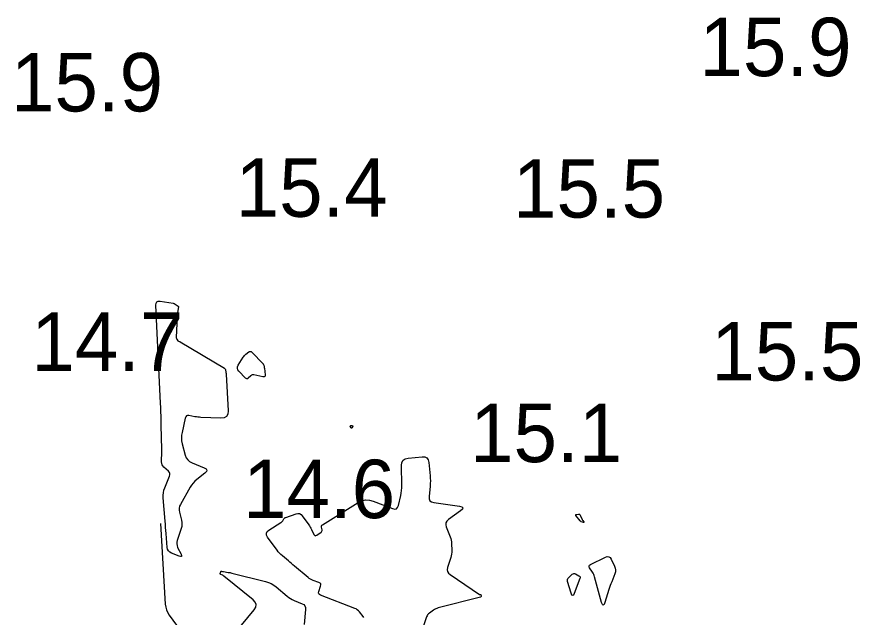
# Model space of a CAD drawing. Extents: x 3040093 to 3056816, y 408076 to 509144.
# Drawn here: x 3044649.9 to 3044722, y 434950.3 to 435001.7 of the extents above; entities that cross this region are included whole.
import ezdxf

# ---------------------------------------------------------------- set-up
doc = ezdxf.new("R2010")
doc.units = 0
doc.layers.add('V-CHAN-CONT-EL15', color=7, linetype='Continuous')
doc.layers.add('V-TOPO-SOUN-0810', color=7, linetype='Continuous')

msp = doc.modelspace()

# ---------------------------------------------------------------- linework, layer by layer
at = {"layer": 'V-CHAN-CONT-EL15'}
for points in [[(3044664.394, 434963.96), (3044664.521, 434963.774), (3044664.69, 434963.624), (3044664.9, 434963.511), (3044665.937, 434963.087), (3044666.094, 434962.996), (3044666.157, 434962.893), (3044666.126, 434962.775), (3044666, 434962.645), (3044665.308, 434962.096), (3044665.142, 434961.952), (3044664.993, 434961.794), (3044664.86, 434961.623), (3044664.743, 434961.438), (3044663.902, 434959.963), (3044663.83, 434959.804), (3044663.791, 434959.641), (3044663.785, 434959.473), (3044663.814, 434959.301), (3044663.994, 434958.603), (3044664.026, 434958.428), (3044664.033, 434958.255), (3044664.014, 434958.083), (3044663.97, 434957.912), (3044663.626, 434956.888), (3044663.59, 434956.735), (3044663.584, 434956.584), (3044663.609, 434956.435), (3044663.665, 434956.289), (3044663.951, 434955.705), (3044663.995, 434955.586), (3044663.983, 434955.517), (3044663.916, 434955.5), (3044663.793, 434955.535), (3044663.126, 434955.802), (3044662.983, 434955.881), (3044662.877, 434955.986), (3044662.808, 434956.119), (3044662.775, 434956.278), (3044662.679, 434957.483), (3044662.658, 434957.741), (3044662.637, 434958), (3044662.616, 434958.258), (3044662.595, 434958.517), (3044662.428, 434960.525), (3044662.423, 434960.745), (3044662.443, 434960.962), (3044662.489, 434961.175), (3044662.561, 434961.383), (3044662.97, 434962.377), (3044663.002, 434962.495), (3044662.996, 434962.606), (3044662.954, 434962.707), (3044662.874, 434962.801), (3044662.482, 434963.157), (3044662.396, 434963.252), (3044662.335, 434963.357), (3044662.299, 434963.473), (3044662.289, 434963.601), (3044662.299, 434964.503), (3044662.301, 434964.698), (3044662.301, 434964.893), (3044662.299, 434965.087), (3044662.296, 434965.282), (3044662.256, 434967.14), (3044662.247, 434967.514), (3044662.235, 434967.888), (3044662.221, 434968.263), (3044662.204, 434968.637), (3044661.803, 434977.013), (3044661.819, 434977.185), (3044661.888, 434977.299), (3044662.008, 434977.354), (3044662.18, 434977.352), (3044663.289, 434977.175), (3044663.329, 434977.166), (3044663.367, 434977.153), (3044663.403, 434977.135), (3044663.438, 434977.112), (3044663.616, 434976.978), (3044663.627, 434976.97), (3044663.638, 434976.962), (3044663.65, 434976.955), (3044663.661, 434976.947), (3044663.708, 434976.918), (3044663.718, 434976.91), (3044663.724, 434976.9), (3044663.728, 434976.889), (3044663.727, 434976.876), (3044663.663, 434976.391), (3044663.652, 434976.305), (3044663.644, 434976.22), (3044663.637, 434976.134), (3044663.632, 434976.048), (3044663.545, 434974.243), (3044663.546, 434974.209), (3044663.552, 434974.176), (3044663.565, 434974.146), (3044663.583, 434974.117), (3044663.687, 434973.976), (3044663.698, 434973.963), (3044663.712, 434973.952), (3044663.726, 434973.943), (3044663.743, 434973.937), (3044663.812, 434973.915), (3044663.829, 434973.909), (3044663.845, 434973.902), (3044663.861, 434973.894), (3044663.877, 434973.885), (3044667.662, 434971.613), (3044667.698, 434971.586), (3044667.727, 434971.553), (3044667.746, 434971.515), (3044667.758, 434971.471), (3044667.788, 434971.284), (3044667.795, 434971.238), (3044667.801, 434971.191), (3044667.805, 434971.144), (3044667.809, 434971.097), (3044667.99, 434967.96), (3044667.966, 434967.674), (3044667.854, 434967.474), (3044667.656, 434967.36), (3044667.37, 434967.332), (3044665.655, 434967.409), (3044665.526, 434967.417), (3044665.397, 434967.429), (3044665.269, 434967.447), (3044665.141, 434967.468), (3044664.631, 434967.564), (3044664.516, 434967.569), (3044664.426, 434967.537), (3044664.36, 434967.467), (3044664.319, 434967.359), (3044664.038, 434966.123), (3044663.997, 434965.879), (3044663.987, 434965.636), (3044664.006, 434965.394), (3044664.055, 434965.151), (3044664.31, 434964.184)], [(3044671.144, 434970.973), (3044671.112, 434970.916), (3044671.052, 434970.89), (3044670.963, 434970.895), (3044670.189, 434971.056), (3044670.114, 434971.063), (3044670.044, 434971.053), (3044669.979, 434971.025), (3044669.919, 434970.98), (3044669.688, 434970.763), (3044669.631, 434970.723), (3044669.574, 434970.711), (3044669.519, 434970.726), (3044669.464, 434970.77), (3044668.904, 434971.362), (3044668.817, 434971.482), (3044668.78, 434971.607), (3044668.791, 434971.738), (3044668.852, 434971.873), (3044669.279, 434972.567), (3044669.325, 434972.635), (3044669.377, 434972.698), (3044669.434, 434972.756), (3044669.497, 434972.809), (3044669.758, 434973.011), (3044669.822, 434973.048), (3044669.885, 434973.057), (3044669.945, 434973.039), (3044670.003, 434972.994), (3044670.969, 434971.999), (3044670.99, 434971.974), (3044671.008, 434971.947), (3044671.021, 434971.918), (3044671.03, 434971.887), (3044671.06, 434971.758), (3044671.067, 434971.726), (3044671.073, 434971.693), (3044671.078, 434971.661), (3044671.082, 434971.628), (3044671.146, 434971.062)], [(3044678.536, 434966.721), (3044678.547, 434966.72), (3044678.557, 434966.718), (3044678.568, 434966.714), (3044678.625, 434966.685), (3044678.635, 434966.677), (3044678.641, 434966.668), (3044678.641, 434966.658), (3044678.637, 434966.646), (3044678.566, 434966.512), (3044678.551, 434966.491), (3044678.536, 434966.484), (3044678.52, 434966.489), (3044678.502, 434966.507), (3044678.408, 434966.638), (3044678.404, 434966.646), (3044678.403, 434966.653), (3044678.406, 434966.66), (3044678.412, 434966.666), (3044678.442, 434966.691), (3044678.45, 434966.696), (3044678.458, 434966.701), (3044678.467, 434966.705), (3044678.476, 434966.707), (3044678.525, 434966.719)], [(3044698.178, 434958.477), (3044698.167, 434958.482), (3044698.158, 434958.488), (3044698.149, 434958.495), (3044698.116, 434958.527), (3044698.108, 434958.535), (3044698.1, 434958.544), (3044698.092, 434958.552), (3044698.085, 434958.561), (3044697.727, 434959.016), (3044697.707, 434959.05), (3044697.707, 434959.077), (3044697.725, 434959.095), (3044697.764, 434959.105), (3044697.956, 434959.13), (3044698.001, 434959.13), (3044698.038, 434959.117), (3044698.068, 434959.092), (3044698.091, 434959.054), (3044698.253, 434958.684), (3044698.267, 434958.654), (3044698.282, 434958.626), (3044698.299, 434958.598), (3044698.317, 434958.572), (3044698.393, 434958.466), (3044698.406, 434958.444), (3044698.406, 434958.431), (3044698.394, 434958.426), (3044698.369, 434958.429), (3044698.188, 434958.474)], [(3044701.091, 434954.508), (3044701.115, 434954.35), (3044701.104, 434954.19), (3044701.058, 434954.029), (3044700.79, 434953.347), (3044700.726, 434953.179), (3044700.665, 434953.009), (3044700.607, 434952.839), (3044700.551, 434952.668), (3044700.209, 434951.572), (3044700.135, 434951.392), (3044700.064, 434951.333), (3044699.994, 434951.395), (3044699.927, 434951.577), (3044699.328, 434953.768), (3044699.295, 434953.874), (3044699.254, 434953.975), (3044699.204, 434954.074), (3044699.147, 434954.168), (3044698.901, 434954.539), (3044698.86, 434954.626), (3044698.859, 434954.702), (3044698.898, 434954.768), (3044698.978, 434954.822), (3044700.265, 434955.449), (3044700.411, 434955.496), (3044700.537, 434955.485), (3044700.643, 434955.416), (3044700.729, 434955.289), (3044701.032, 434954.664)], [(3044697.479, 434954.025), (3044697.546, 434954.046), (3044697.615, 434954.043), (3044697.688, 434954.015), (3044697.985, 434953.854), (3044698.046, 434953.809), (3044698.081, 434953.754), (3044698.09, 434953.69), (3044698.073, 434953.616), (3044697.586, 434952.345), (3044697.513, 434952.2), (3044697.444, 434952.154), (3044697.378, 434952.205), (3044697.316, 434952.355), (3044697.01, 434953.356), (3044696.994, 434953.449), (3044697.003, 434953.535), (3044697.038, 434953.613), (3044697.099, 434953.685), (3044697.416, 434953.98)]]:
    msp.add_lwpolyline(points, close=True, dxfattribs=at)
for points in [[(3044679.586, 434950.274), (3044679.523, 434950.376), (3044679.205, 434950.774), (3044679.12, 434950.867), (3044679.026, 434950.947), (3044678.921, 434951.013), (3044678.807, 434951.065), (3044675.879, 434952.19), (3044675.784, 434952.242), (3044675.729, 434952.312), (3044675.711, 434952.401), (3044675.733, 434952.506), (3044675.895, 434952.965), (3044675.916, 434953.071), (3044675.898, 434953.158), (3044675.842, 434953.227), (3044675.747, 434953.277), (3044675.252, 434953.454), (3044675.134, 434953.502), (3044675.021, 434953.56), (3044674.915, 434953.628), (3044674.814, 434953.706), (3044673.658, 434954.684), (3044673.529, 434954.793), (3044673.4, 434954.902), (3044673.271, 434955.012), (3044673.142, 434955.121), (3044672.627, 434955.558), (3044672.502, 434955.671), (3044672.384, 434955.791), (3044672.274, 434955.917), (3044672.171, 434956.051), (3044671.358, 434957.173), (3044671.268, 434957.344), (3044671.257, 434957.499), (3044671.325, 434957.639), (3044671.472, 434957.764), (3044672.502, 434958.413), (3044672.544, 434958.443), (3044672.583, 434958.476), (3044672.617, 434958.514), (3044672.647, 434958.556), (3044672.759, 434958.731), (3044672.79, 434958.772), (3044672.826, 434958.805), (3044672.867, 434958.833), (3044672.914, 434958.853), (3044673.797, 434959.162), (3044673.953, 434959.195), (3044674.093, 434959.178), (3044674.218, 434959.111), (3044674.327, 434958.995), (3044674.89, 434958.212), (3044674.954, 434958.119), (3044675.012, 434958.024), (3044675.067, 434957.926), (3044675.117, 434957.826), (3044675.32, 434957.391), (3044675.366, 434957.321), (3044675.421, 434957.287), (3044675.486, 434957.289), (3044675.561, 434957.326), (3044675.938, 434957.589), (3044675.981, 434957.628), (3044676.008, 434957.673), (3044676.02, 434957.725), (3044676.015, 434957.782), (3044675.967, 434958.026), (3044675.963, 434958.084), (3044675.976, 434958.134), (3044676.004, 434958.178), (3044676.049, 434958.214), (3044679.091, 434960.116), (3044679.406, 434960.27), (3044679.729, 434960.342), (3044680.06, 434960.332), (3044680.398, 434960.24), (3044682.045, 434959.602), (3044682.229, 434959.56), (3044682.375, 434959.591), (3044682.481, 434959.694), (3044682.548, 434959.871), (3044682.739, 434960.724), (3044682.78, 434960.938), (3044682.809, 434961.153), (3044682.825, 434961.369), (3044682.829, 434961.587), (3044682.809, 434963.292), (3044682.842, 434963.548), (3044682.948, 434963.739), (3044683.127, 434963.865), (3044683.379, 434963.924), (3044684.582, 434964.035), (3044684.815, 434964.023), (3044684.989, 434963.94), (3044685.103, 434963.784), (3044685.156, 434963.556), (3044685.257, 434962.42), (3044685.272, 434962.197), (3044685.276, 434961.973), (3044685.269, 434961.75), (3044685.252, 434961.526), (3044685.162, 434960.633), (3044685.17, 434960.434), (3044685.239, 434960.282), (3044685.369, 434960.179), (3044685.561, 434960.123), (3044687.765, 434959.806), (3044687.979, 434959.751), (3044688.067, 434959.665), (3044688.028, 434959.548), (3044687.863, 434959.401), (3044686.82, 434958.659), (3044686.685, 434958.533), (3044686.61, 434958.389), (3044686.595, 434958.227), (3044686.639, 434958.048), (3044686.974, 434957.2), (3044687.023, 434957.058), (3044687.06, 434956.913), (3044687.083, 434956.766), (3044687.093, 434956.617), (3044687.11, 434956.012), (3044687.108, 434955.862), (3044687.093, 434955.714), (3044687.065, 434955.567), (3044687.025, 434955.422), (3044686.746, 434954.558), (3044686.713, 434954.376), (3044686.737, 434954.214), (3044686.818, 434954.072), (3044686.958, 434953.95), (3044689.49, 434952.258), (3044689.499, 434952.253), (3044689.508, 434952.25), (3044689.518, 434952.249), (3044689.528, 434952.25), (3044689.57, 434952.257), (3044689.579, 434952.257), (3044689.587, 434952.254), (3044689.592, 434952.248), (3044689.596, 434952.24), (3044689.622, 434952.14), (3044689.624, 434952.129), (3044689.624, 434952.117), (3044689.622, 434952.106), (3044689.618, 434952.096), (3044689.59, 434952.038), (3044689.588, 434952.035), (3044689.586, 434952.032), (3044689.583, 434952.03), (3044689.58, 434952.028), (3044689.567, 434952.021), (3044689.56, 434952.018), (3044689.553, 434952.016), (3044685.94, 434951.1), (3044685.836, 434951.068), (3044685.737, 434951.028), (3044685.642, 434950.978), (3044685.551, 434950.918), (3044685.197, 434950.663), (3044685.115, 434950.594), (3044685.047, 434950.515), (3044684.991, 434950.427), (3044684.949, 434950.328), (3044684.625, 434949.387)], [(3044662.197, 434958.33), (3044662.607, 434951.435), (3044662.64, 434951.176), (3044662.709, 434950.93), (3044662.813, 434950.697), (3044662.952, 434950.477), (3044663.578, 434949.62)], [(3044669.139, 434949.64), (3044670.207, 434950.937), (3044670.347, 434951.167), (3044670.38, 434951.387), (3044670.304, 434951.595), (3044670.122, 434951.793), (3044667.616, 434953.835), (3044667.587, 434953.857), (3044667.556, 434953.877), (3044667.525, 434953.894), (3044667.491, 434953.91), (3044667.348, 434953.972), (3044667.323, 434953.987), (3044667.308, 434954.006), (3044667.302, 434954.031), (3044667.306, 434954.06), (3044667.346, 434954.201), (3044667.354, 434954.22), (3044667.367, 434954.233), (3044667.384, 434954.24), (3044667.406, 434954.239), (3044667.501, 434954.223), (3044667.525, 434954.219), (3044667.548, 434954.215), (3044667.572, 434954.212), (3044667.596, 434954.208), (3044667.996, 434954.147), (3044668.071, 434954.135), (3044668.145, 434954.121), (3044668.219, 434954.105), (3044668.292, 434954.088), (3044671.176, 434953.364), (3044671.425, 434953.287), (3044671.66, 434953.183), (3044671.882, 434953.053), (3044672.09, 434952.896), (3044673.021, 434952.108), (3044673.163, 434951.997), (3044673.313, 434951.898), (3044673.469, 434951.812), (3044673.634, 434951.738), (3044674.306, 434951.466), (3044674.451, 434951.384), (3044674.55, 434951.274), (3044674.602, 434951.136), (3044674.608, 434950.97), (3044674.487, 434949.687)]]:
    msp.add_lwpolyline(points, dxfattribs=at)

# ---------------------------------------------------------------- texts
at = {"layer": 'V-TOPO-SOUN-0810'}
for s, p in [('15.9 ', (3044708.293, 434996.62)), ('15.9 ', (3044649.403, 434993.6)), ('15.4 ', (3044668.623, 434984.58)), ('15.5 ', (3044692.343, 434984.51)), ('14.7 ', (3044651.143, 434971.39)), ('15.5 ', (3044709.303, 434970.57)), ('15.1 ', (3044688.673, 434963.58)), ('14.6 ', (3044669.253, 434958.79))]:
    msp.add_text(s, height=5, dxfattribs=at).set_placement(p)

doc.saveas('drawing.dxf')
